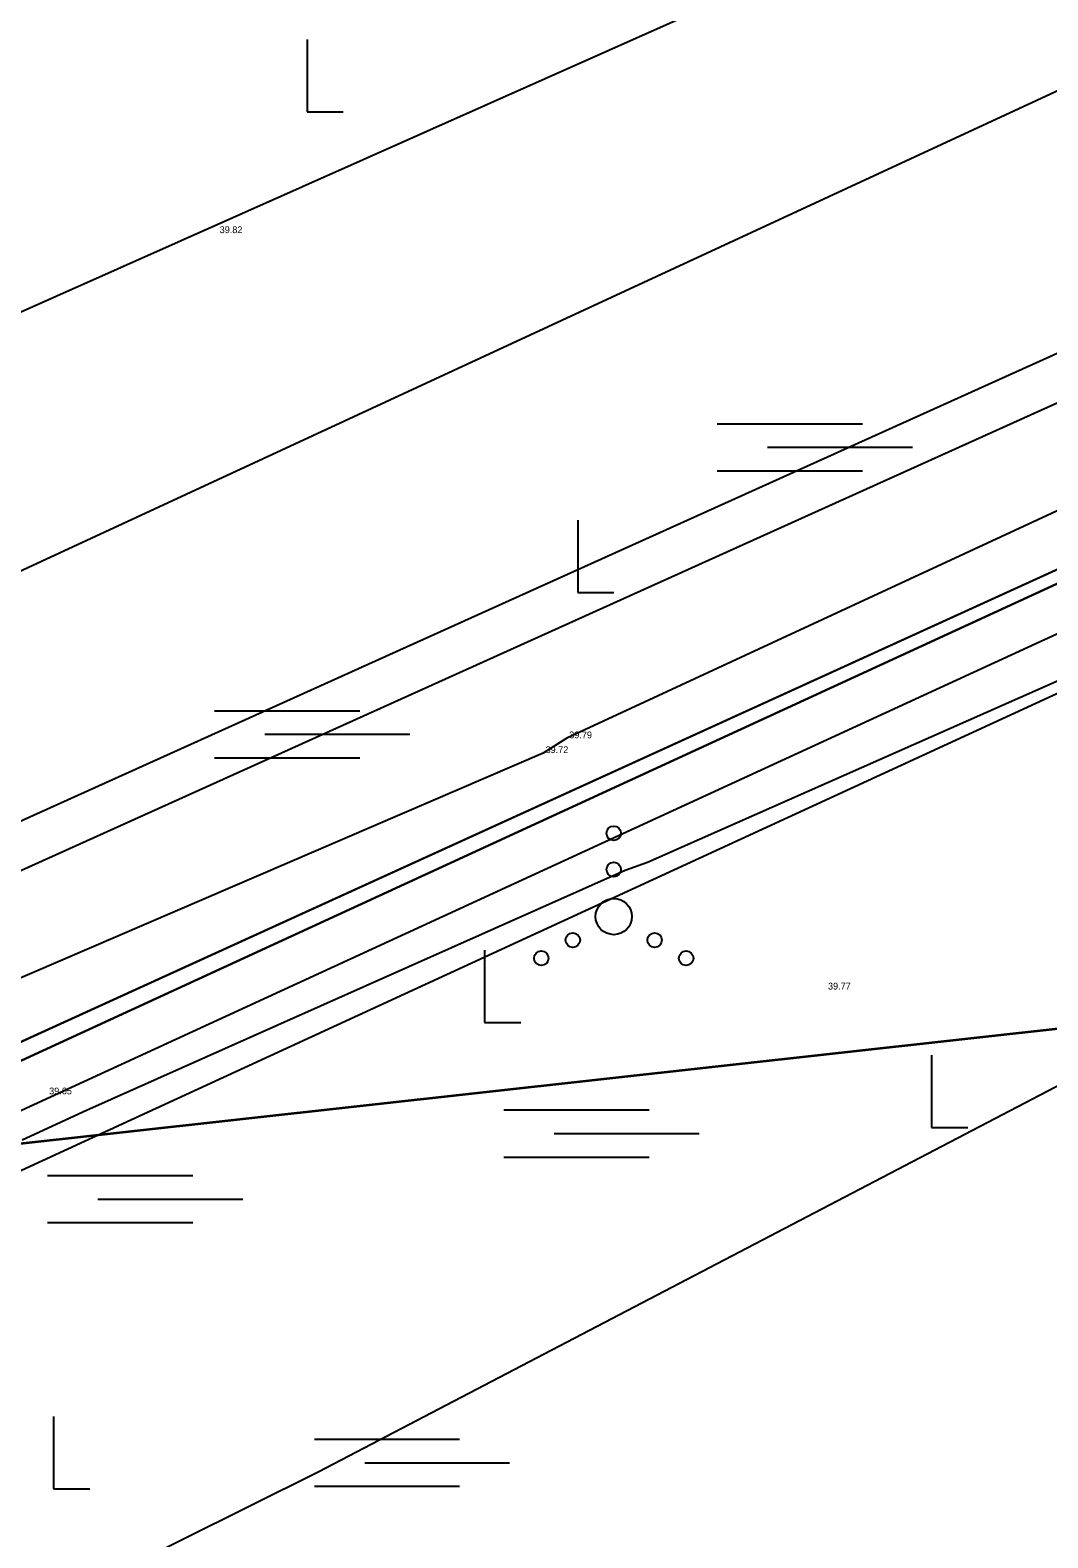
# Model space of a CAD drawing. Extents: x 544674 to 552202, y 6585829 to 6588119.
# Drawn here: x 549474.8 to 549519.8, y 6587382.4 to 6587449 of the extents above; entities that cross this region are included whole.
import ezdxf

# ---------------------------------------------------------------- set-up
doc = ezdxf.new("R2010")
doc.units = 0
for name, color, linetype in [('HALJASTUS', 7, 'Continuous'), ('illumineerimisjooned', 7, 'Continuous'), ('Kaitsevöönd', 7, 'Continuous'), ('kataster', 7, 'Continuous'), ('KPOHULIIN', 7, 'Continuous'), ('Lamami horisontaal_EH2000', 7, 'Continuous'), ('maardlad', 7, 'Continuous'), ('ME', 7, 'Continuous'), ('MOOTKORG-EH2000', 7, 'Continuous'), ('Plokid', 7, 'Continuous'), ('Plokid orig', 7, 'Continuous'), ('TM_taotletav', 7, 'Continuous')]:
    doc.layers.add(name, color=color, linetype=linetype)

# ---------------------------------------------------------------- blocks, each defined once
blk = doc.blocks.new('VQSA')
at = {"layer": 'HALJASTUS'}
for centre, radius in [((0, 2.3), 0.2), ((0, 1.3), 0.2), ((0, 0), 0.5), ((-1.13, -0.65), 0.2), ((1.13, -0.65), 0.2), ((-2, -1.15), 0.2), ((2, -1.15), 0.2)]:
    blk.add_circle(centre, radius, dxfattribs=at)
blk = doc.blocks.new('SOO')
at = {"layer": 'HALJASTUS'}
for p, q in [((-2.19, 0.65), (1.82, 0.65)), ((-0.8, 0), (3.2, 0)), ((-2.19, -0.65), (1.82, -0.65))]:
    blk.add_line(p, q, dxfattribs=at)
blk = doc.blocks.new('RAIESM')
at = {"layer": 'HALJASTUS'}
for p, q in [((0, 2), (0, 0)), ((0, 0), (1, 0))]:
    blk.add_line(p, q, dxfattribs=at)

msp = doc.modelspace()

# ---------------------------------------------------------------- linework, layer by layer
at = {"layer": 'HALJASTUS'}
msp.add_lwpolyline([(549685.848, 6587485.327), (549680.571, 6587489.13), (549664.514, 6587490.662), (549613.627, 6587471.561), (549582.708, 6587457.024), (549536.322, 6587435.222), (549498.542, 6587417.71), (549497.496, 6587417.056), (549451.138, 6587397.113)], dxfattribs=at)
at = {"layer": 'illumineerimisjooned'}
msp.add_lwpolyline([(549387.979, 6587375.758), (549390.913, 6587382.15), (549446.168, 6587399.122), (549694.384, 6587511.138), (549936.107, 6587621.229), (549952.628, 6587518.324)], dxfattribs=at)
msp.add_lwpolyline([(549385.759, 6587370.897), (549453.195, 6587391.496), (549657.69, 6587485.602), (549953.264, 6587514.367), (549959, 6587478.673), (549960.584, 6587470.411), (549966.491, 6587468.647), (550074.588, 6587526.998), (550194.651, 6587392.056), (550162.07, 6587337.455), (550384.802, 6587285.483), (550352.858, 6587156.225), (550166.563, 6587182.325), (550170.434, 6587196.945), (550126.763, 6587279.172), (549985.425, 6587249.939), (549966.482, 6587380.956), (549334.887, 6587309.084), (549332.256, 6587325.74), (549351.293, 6587327.741), (549373.837, 6587344.121)], close=True, dxfattribs=at)
at = {"layer": 'Kaitsevöönd'}
msp.add_lwpolyline([(549214.092, 6587399.021), (549422.759, 6587469.101), (549793.225, 6587641.928), (550001.364, 6587736.701), (550028.852, 6587656.857), (549817.917, 6587560.792), (549450.163, 6587393.248), (549241.638, 6587329.157)], close=True, dxfattribs=at)
msp.add_lwpolyline([(549241.638, 6587329.157), (549450.163, 6587393.248), (549817.917, 6587560.792), (550028.852, 6587656.857)], dxfattribs=at)
at = {"layer": 'kataster'}
for points in [[(549484.77, 6587470.79), (549954.94, 6587516.54), (549960.97, 6587479.02), (549962.32, 6587471.98), (549994.68, 6587461.94), (549994.89, 6587430.61), (549963.15, 6587426.56), (549961.32, 6587453.7), (549324.13, 6587383.15), (549332.29, 6587402.1)], [(549961.32, 6587453.7), (549963.15, 6587426.56), (549325.21, 6587357.28), (549321.92, 6587377.99), (549324.1, 6587383.15)]]:
    msp.add_lwpolyline(points, close=True, dxfattribs=at)
at = {"layer": 'KPOHULIIN'}
for p, q in [((549437.605, 6587420.176), (549685.683, 6587530.582)), ((549442.191, 6587410.187), (549688.769, 6587524.418))]:
    msp.add_line(p, q, dxfattribs=at)
at = {"layer": 'Lamami horisontaal_EH2000'}
msp.add_lwpolyline([(549633.984, 6587461.753), (549487.583, 6587385.295), (549475.359, 6587379.216), (549462.925, 6587373.635), (549450.278, 6587368.552), (549437.419, 6587363.967), (549364.102, 6587339.448), (549362.213, 6587338.507), (549361.014, 6587337.178), (549360.506, 6587335.463), (549360.688, 6587333.36), (549363.849, 6587319.591), (549363.851, 6587319.586), (549363.854, 6587319.583), (549363.858, 6587319.582), (549363.863, 6587319.582), (549363.886, 6587319.585), (549363.891, 6587319.585), (549363.895, 6587319.583), (549363.898, 6587319.58), (549363.9, 6587319.575), (549365.611, 6587312.202), (549365.831, 6587310.97), (549365.858, 6587310.595)], dxfattribs=at)
at = {"layer": 'maardlad'}
msp.add_lwpolyline([(549329.95, 6587327.51), (549333.21, 6587306.88), (549964.78, 6587378.75), (549983.75, 6587247.55), (550125.7, 6587276.91), (550168.3, 6587196.7), (550164.05, 6587180.66), (550354.37, 6587153.99), (550387.23, 6587286.97), (550165.19, 6587338.78), (550197.12, 6587392.29), (550075.03, 6587529.51), (549966.27, 6587470.8), (549962.32, 6587471.98), (549960.97, 6587479.02), (549954.94, 6587516.54), (549657.16, 6587487.56), (549464.02, 6587398.68), (549961.32, 6587453.7), (549963.15, 6587426.56), (549380.16, 6587363.23), (549372.23, 6587345.42), (549350.55, 6587329.67)], close=True, dxfattribs=at)
at = {"layer": 'ME'}
msp.add_lwpolyline([(549384.302, 6587372.543), (549452.481, 6587393.37), (549657.16, 6587487.56), (549954.94, 6587516.54), (549960.97, 6587479.02), (549962.32, 6587471.98), (549966.27, 6587470.8), (550075.03, 6587529.51), (550197.12, 6587392.29), (550165.19, 6587338.78), (550387.23, 6587286.97), (550354.367, 6587153.994), (550164.052, 6587180.657), (550168.3, 6587196.7), (550125.7, 6587276.91), (549983.75, 6587247.55), (549964.78, 6587378.75), (549333.21, 6587306.88), (549329.952, 6587327.509), (549350.55, 6587329.674), (549372.228, 6587345.424), (549384.302, 6587372.543)], dxfattribs=at)
at = {"layer": 'Plokid'}
msp.add_lwpolyline([(549387.506, 6587368.921), (549454.051, 6587389.248), (549658.325, 6587483.253), (549951.252, 6587511.76), (549956.636, 6587478.257), (549958.501, 6587468.528), (549966.757, 6587466.063), (550074.057, 6587523.985), (550191.689, 6587391.775), (550158.326, 6587335.864), (550381.889, 6587283.698), (550351.048, 6587158.902), (550169.575, 6587184.327), (550172.995, 6587197.24), (550128.039, 6587281.887), (549987.436, 6587252.806), (549968.524, 6587383.604), (549336.899, 6587311.728), (549335.021, 6587323.618), (549352.183, 6587325.422), (549375.768, 6587342.557)], close=True, dxfattribs=at)
msp.add_lwpolyline([(549581.05, 6587447.622), (549541.715, 6587429.767), (549539.422, 6587428.755), (549532.782, 6587425.788), (549502.11, 6587412.219), (549501.124, 6587411.863), (549485.771, 6587405.037), (549477.324, 6587401.268), (549474.478, 6587399.959)], dxfattribs=at)
at = {"layer": 'Plokid orig'}
msp.add_lwpolyline([(549384.302, 6587372.543), (549452.481, 6587393.37), (549657.16, 6587487.56), (549954.94, 6587516.54), (549960.97, 6587479.02), (549962.32, 6587471.98), (549966.27, 6587470.8), (550075.03, 6587529.51), (550197.12, 6587392.29), (550165.19, 6587338.78), (550387.23, 6587286.97), (550354.367, 6587153.994), (550164.052, 6587180.657), (550168.3, 6587196.7), (550125.7, 6587276.91), (549983.75, 6587247.55), (549964.78, 6587378.75), (549333.21, 6587306.88), (549329.952, 6587327.509), (549350.55, 6587329.674), (549372.228, 6587345.424), (549384.302, 6587372.543)], dxfattribs=at)
at = {"layer": 'TM_taotletav'}
msp.add_lwpolyline([(549384.302, 6587372.543), (549389.469, 6587383.799), (549445.46, 6587400.996), (549445.46, 6587400.996), (549693.559, 6587512.96), (549937.666, 6587624.137)], dxfattribs=at)

# ---------------------------------------------------------------- block references
at = {"layer": 'HALJASTUS', "xscale": 1.6, "yscale": 1.6000000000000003}
for name, p in [('RAIESM', (549487.07, 6587445.388)), ('SOO', (549508.698, 6587430.572)), ('RAIESM', (549499.027, 6587424.151)), ('SOO', (549486.488, 6587417.89)), ('VQSA', (549500.619, 6587409.833)), ('RAIESM', (549494.913, 6587405.153)), ('RAIESM', (549514.669, 6587400.515)), ('SOO', (549499.273, 6587400.248)), ('SOO', (549479.108, 6587397.349)), ('RAIESM', (549475.863, 6587384.541)), ('SOO', (549490.897, 6587385.7))]:
    msp.add_blockref(name, p, dxfattribs=at)

# ---------------------------------------------------------------- texts
at = {"layer": 'MOOTKORG-EH2000'}
for s, p in [(' 39.82', (549483.096, 6587440.031)), (' 39.79', (549498.542, 6587417.71)), (' 39.72', (549497.496, 6587417.056)), (' 39.77', (549509.977, 6587406.61)), (' 39.65', (549475.56, 6587401.977))]:
    msp.add_text(s, height=0.3, dxfattribs=at).set_placement(p)

doc.saveas('drawing.dxf')
